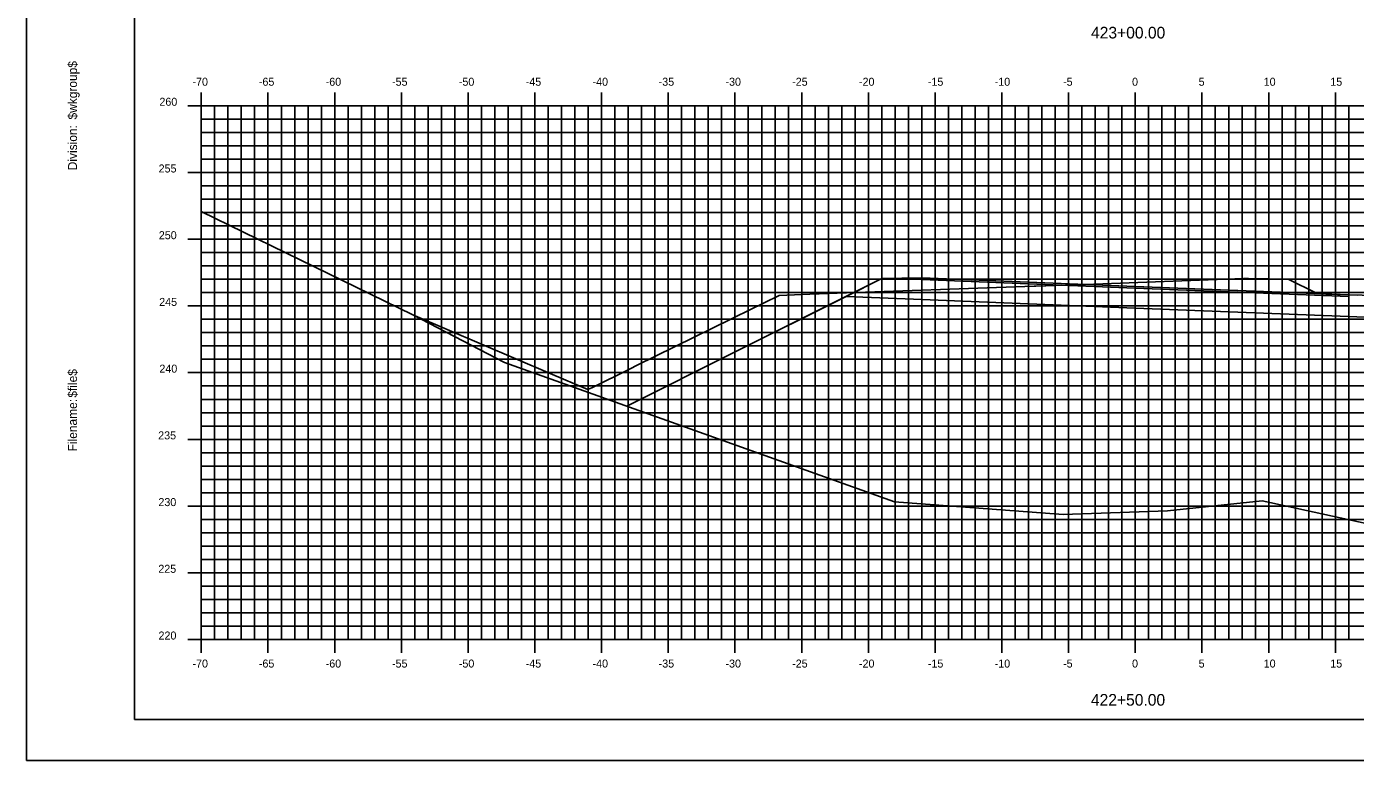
# Model space of a CAD drawing. Extents: x 1168600 to 1177589, y 610178 to 611246.
# Drawn here: x 1174437 to 1174536.6, y 610900.5 to 610955.5 of the extents above; entities that cross this region are included whole.
import ezdxf

# ---------------------------------------------------------------- set-up
doc = ezdxf.new("R2010")
doc.units = 0
for name, color, linetype in [('_Construction', 7, 'Continuous'), ('_Station Equation', 7, 'Continuous'), ('D_Roadway_Edge_TW', 7, 'Continuous'), ('D_Roadway_SubGrade', 7, 'Continuous'), ('D_Slope_Direction', 7, 'Continuous'), ('D_Text_Standard', 7, 'Continuous'), ('DIMENSIONS', 7, 'Continuous'), ('H_V ANNOTATION', 7, 'Continuous'), ('MAJOR', 7, 'Continuous'), ('MATCH LINES', 7, 'Continuous'), ('MINOR', 7, 'Continuous')]:
    doc.layers.add(name, color=color, linetype=linetype)

msp = doc.modelspace()

# ---------------------------------------------------------------- linework, layer by layer
at = {"layer": '_Construction'}
for p, q in [((1174445.124, 611008.596), (1174445.124, 610903.596)), ((1174445.124, 610903.596), (1174605.124, 610903.596))]:
    msp.add_line(p, q, dxfattribs=at)
msp.add_lwpolyline([(1174437.03, 610900.537), (1174607.03, 610900.537), (1174607.03, 611010.537), (1174437.03, 611010.537)], close=True, dxfattribs=at)
at = {"layer": '_Station Equation'}
for points in [[(1174450.124, 610941.666), (1174465.975, 610933.937), (1174472.855, 610930.361), (1174502.086, 610919.922), (1174514.727, 610918.976), (1174522.55, 610919.24), (1174529.633, 610919.983), (1174539.374, 610917.864), (1174585.624, 610936.412), (1174590.124, 610937.953)], [(1174450.124, 610941.666), (1174465.975, 610933.937), (1174476.265, 610929.542), (1174479.091, 610928.336), (1174479.111, 610928.437), (1174479.13, 610928.265), (1174479.134, 610928.391), (1174479.141, 610928.346), (1174479.389, 610928.469), (1174482.27, 610929.889), (1174482.802, 610930.151), (1174489.868, 610933.635), (1174490.063, 610933.731), (1174493.423, 610935.387), (1174496.316, 610935.491), (1174496.442, 610935.496), (1174497.085, 610935.519), (1174512.543, 610936.075), (1174512.666, 610936.079), (1174516.36, 610936.212), (1174528.227, 610936.645), (1174528.622, 610936.659), (1174531.541, 610936.592), (1174531.635, 610936.589), (1174533.668, 610935.571), (1174533.755, 610935.528), (1174533.758, 610935.526), (1174533.805, 610935.515), (1174534.418, 610935.49), (1174536.124, 610935.422), (1174536.771, 610935.409)]]:
    msp.add_lwpolyline(points, dxfattribs=at)
at = {"layer": 'D_Roadway_Edge_TW'}
msp.add_lwpolyline([(1174504.124, 610936.577), (1174504.124, 610936.702), (1174520.124, 610936.062), (1174536.124, 610935.422), (1174536.124, 610935.297), (1174520.124, 610935.937)], close=True, dxfattribs=at)
at = {"layer": 'D_Roadway_SubGrade'}
for points in [[(1174504.124, 610936.702), (1174501.124, 610936.642), (1174498.448, 610935.304), (1174504.124, 610935.077)], [(1174504.124, 610935.077), (1174504.124, 610936.577), (1174520.124, 610935.937), (1174536.124, 610935.297), (1174536.124, 610933.797), (1174520.124, 610934.437)], [(1174536.124, 610935.422), (1174539.124, 610935.362), (1174542.787, 610933.531), (1174536.124, 610933.797)]]:
    msp.add_lwpolyline(points, close=True, dxfattribs=at)
at = {"layer": 'D_Slope_Direction'}
for points in [[(1174501.124, 610936.642), (1174490.041, 610931.101)], [(1174490.041, 610931.101), (1174482.017, 610927.089)]]:
    msp.add_lwpolyline(points, dxfattribs=at)
at = {"layer": 'D_Text_Standard'}
msp.add_lwpolyline([(1174482.017, 610927.089), (1174490.041, 610931.101), (1174498.448, 610935.304), (1174501.124, 610936.642), (1174504.124, 610936.702), (1174520.124, 610936.062), (1174536.124, 610935.422), (1174539.124, 610935.362), (1174542.787, 610933.531), (1174550.207, 610929.821), (1174558.655, 610925.597)], dxfattribs=at)
at = {"layer": 'DIMENSIONS'}
msp.add_lwpolyline([(1174504.124, 610936.577), (1174504.124, 610936.577), (1174520.124, 610935.937), (1174536.124, 610935.297), (1174536.124, 610935.297), (1174520.124, 610935.937)], close=True, dxfattribs=at)
for points in [[(1174504.124, 610936.577), (1174504.124, 610936.577)], [(1174504.124, 610936.577), (1174504.124, 610936.577)], [(1174536.124, 610935.297), (1174536.124, 610935.297)], [(1174536.124, 610935.297), (1174536.124, 610935.297)]]:
    msp.add_lwpolyline(points, dxfattribs=at)
at = {"layer": 'MAJOR'}
for p, q in [((1174450.124, 610950.598), (1174450.124, 610949.596)), ((1174455.124, 610950.598), (1174455.124, 610949.596)), ((1174460.124, 610950.598), (1174460.124, 610949.596)), ((1174465.124, 610950.598), (1174465.124, 610949.596)), ((1174470.124, 610950.598), (1174470.124, 610949.596)), ((1174475.124, 610950.598), (1174475.124, 610949.596)), ((1174480.124, 610950.598), (1174480.124, 610949.596)), ((1174485.124, 610950.598), (1174485.124, 610949.596)), ((1174490.124, 610950.598), (1174490.124, 610949.596)), ((1174495.124, 610950.598), (1174495.124, 610949.596)), ((1174500.124, 610950.598), (1174500.124, 610949.596)), ((1174505.124, 610950.598), (1174505.124, 610949.596)), ((1174510.124, 610950.598), (1174510.124, 610949.596)), ((1174515.124, 610950.598), (1174515.124, 610949.596)), ((1174520.124, 610950.598), (1174520.124, 610949.596)), ((1174525.124, 610950.598), (1174525.124, 610949.596)), ((1174530.124, 610950.598), (1174530.124, 610949.596)), ((1174535.124, 610950.598), (1174535.124, 610949.596)), ((1174449.122, 610949.596), (1174450.124, 610949.596)), ((1174450.124, 610949.596), (1174590.124, 610949.596)), ((1174450.124, 610909.596), (1174450.124, 610949.596)), ((1174450.124, 610909.596), (1174450.124, 610949.596)), ((1174450.124, 610949.596), (1174590.124, 610949.596)), ((1174455.124, 610909.596), (1174455.124, 610949.596)), ((1174460.124, 610909.596), (1174460.124, 610949.596)), ((1174465.124, 610909.596), (1174465.124, 610949.596)), ((1174470.124, 610909.596), (1174470.124, 610949.596)), ((1174475.124, 610909.596), (1174475.124, 610949.596)), ((1174480.124, 610909.596), (1174480.124, 610949.596)), ((1174485.124, 610909.596), (1174485.124, 610949.596)), ((1174490.124, 610909.596), (1174490.124, 610949.596)), ((1174495.124, 610909.596), (1174495.124, 610949.596)), ((1174500.124, 610909.596), (1174500.124, 610949.596)), ((1174505.124, 610909.596), (1174505.124, 610949.596)), ((1174510.124, 610909.596), (1174510.124, 610949.596)), ((1174515.124, 610909.596), (1174515.124, 610949.596)), ((1174520.124, 610909.596), (1174520.124, 610949.596)), ((1174525.124, 610909.596), (1174525.124, 610949.596)), ((1174530.124, 610909.596), (1174530.124, 610949.596)), ((1174535.124, 610909.596), (1174535.124, 610949.596)), ((1174449.122, 610944.596), (1174450.124, 610944.596)), ((1174450.124, 610944.596), (1174590.124, 610944.596)), ((1174449.122, 610939.596), (1174450.124, 610939.596)), ((1174450.124, 610939.596), (1174590.124, 610939.596)), ((1174449.122, 610934.596), (1174450.124, 610934.596)), ((1174450.124, 610934.596), (1174590.124, 610934.596)), ((1174449.122, 610929.596), (1174450.124, 610929.596)), ((1174450.124, 610929.596), (1174590.124, 610929.596)), ((1174449.122, 610924.596), (1174450.124, 610924.596)), ((1174450.124, 610924.596), (1174590.124, 610924.596)), ((1174449.122, 610919.596), (1174450.124, 610919.596)), ((1174450.124, 610919.596), (1174590.124, 610919.596)), ((1174449.122, 610914.596), (1174450.124, 610914.596)), ((1174450.124, 610914.596), (1174590.124, 610914.596)), ((1174449.122, 610909.596), (1174450.124, 610909.596)), ((1174450.124, 610909.596), (1174590.124, 610909.596)), ((1174450.124, 610909.596), (1174590.124, 610909.596)), ((1174450.124, 610908.594), (1174450.124, 610909.596)), ((1174455.124, 610908.594), (1174455.124, 610909.596)), ((1174460.124, 610908.594), (1174460.124, 610909.596)), ((1174465.124, 610908.594), (1174465.124, 610909.596)), ((1174470.124, 610908.594), (1174470.124, 610909.596)), ((1174475.124, 610908.594), (1174475.124, 610909.596)), ((1174480.124, 610908.594), (1174480.124, 610909.596)), ((1174485.124, 610908.594), (1174485.124, 610909.596)), ((1174490.124, 610908.594), (1174490.124, 610909.596)), ((1174495.124, 610908.594), (1174495.124, 610909.596)), ((1174500.124, 610908.594), (1174500.124, 610909.596)), ((1174505.124, 610908.594), (1174505.124, 610909.596)), ((1174510.124, 610908.594), (1174510.124, 610909.596)), ((1174515.124, 610908.594), (1174515.124, 610909.596)), ((1174520.124, 610908.594), (1174520.124, 610909.596)), ((1174525.124, 610908.594), (1174525.124, 610909.596)), ((1174530.124, 610908.594), (1174530.124, 610909.596)), ((1174535.124, 610908.594), (1174535.124, 610909.596))]:
    msp.add_line(p, q, dxfattribs=at)
at = {"layer": 'MATCH LINES'}
for points in [[(1174504.124, 610936.702), (1174504.124, 610936.577)], [(1174536.124, 610935.422), (1174536.124, 610935.297)]]:
    msp.add_lwpolyline(points, dxfattribs=at)
at = {"layer": 'MINOR'}
for p, q in [((1174451.124, 610909.596), (1174451.124, 610949.596)), ((1174452.124, 610909.596), (1174452.124, 610949.596)), ((1174453.124, 610909.596), (1174453.124, 610949.596)), ((1174454.124, 610909.596), (1174454.124, 610949.596)), ((1174456.124, 610909.596), (1174456.124, 610949.596)), ((1174457.124, 610909.596), (1174457.124, 610949.596)), ((1174458.124, 610909.596), (1174458.124, 610949.596)), ((1174459.124, 610909.596), (1174459.124, 610949.596)), ((1174461.124, 610909.596), (1174461.124, 610949.596)), ((1174462.124, 610909.596), (1174462.124, 610949.596)), ((1174463.124, 610909.596), (1174463.124, 610949.596)), ((1174464.124, 610909.596), (1174464.124, 610949.596)), ((1174466.124, 610909.596), (1174466.124, 610949.596)), ((1174467.124, 610909.596), (1174467.124, 610949.596)), ((1174468.124, 610909.596), (1174468.124, 610949.596)), ((1174469.124, 610909.596), (1174469.124, 610949.596)), ((1174471.124, 610909.596), (1174471.124, 610949.596)), ((1174472.124, 610909.596), (1174472.124, 610949.596)), ((1174473.124, 610909.596), (1174473.124, 610949.596)), ((1174474.124, 610909.596), (1174474.124, 610949.596)), ((1174476.124, 610909.596), (1174476.124, 610949.596)), ((1174477.124, 610909.596), (1174477.124, 610949.596)), ((1174478.124, 610909.596), (1174478.124, 610949.596)), ((1174479.124, 610909.596), (1174479.124, 610949.596)), ((1174481.124, 610909.596), (1174481.124, 610949.596)), ((1174482.124, 610909.596), (1174482.124, 610949.596)), ((1174483.124, 610909.596), (1174483.124, 610949.596)), ((1174484.124, 610909.596), (1174484.124, 610949.596)), ((1174486.124, 610909.596), (1174486.124, 610949.596)), ((1174487.124, 610909.596), (1174487.124, 610949.596)), ((1174488.124, 610909.596), (1174488.124, 610949.596)), ((1174489.124, 610909.596), (1174489.124, 610949.596)), ((1174491.124, 610909.596), (1174491.124, 610949.596)), ((1174492.124, 610909.596), (1174492.124, 610949.596)), ((1174493.124, 610909.596), (1174493.124, 610949.596)), ((1174494.124, 610909.596), (1174494.124, 610949.596)), ((1174496.124, 610909.596), (1174496.124, 610949.596)), ((1174497.124, 610909.596), (1174497.124, 610949.596)), ((1174498.124, 610909.596), (1174498.124, 610949.596)), ((1174499.124, 610909.596), (1174499.124, 610949.596)), ((1174501.124, 610909.596), (1174501.124, 610949.596)), ((1174502.124, 610909.596), (1174502.124, 610949.596)), ((1174503.124, 610909.596), (1174503.124, 610949.596)), ((1174504.124, 610909.596), (1174504.124, 610949.596)), ((1174506.124, 610909.596), (1174506.124, 610949.596)), ((1174507.124, 610909.596), (1174507.124, 610949.596)), ((1174508.124, 610909.596), (1174508.124, 610949.596)), ((1174509.124, 610909.596), (1174509.124, 610949.596)), ((1174511.124, 610909.596), (1174511.124, 610949.596)), ((1174512.124, 610909.596), (1174512.124, 610949.596)), ((1174513.124, 610909.596), (1174513.124, 610949.596)), ((1174514.124, 610909.596), (1174514.124, 610949.596)), ((1174516.124, 610909.596), (1174516.124, 610949.596)), ((1174517.124, 610909.596), (1174517.124, 610949.596)), ((1174518.124, 610909.596), (1174518.124, 610949.596)), ((1174519.124, 610909.596), (1174519.124, 610949.596)), ((1174521.124, 610909.596), (1174521.124, 610949.596)), ((1174522.124, 610909.596), (1174522.124, 610949.596)), ((1174523.124, 610909.596), (1174523.124, 610949.596)), ((1174524.124, 610909.596), (1174524.124, 610949.596)), ((1174526.124, 610909.596), (1174526.124, 610949.596)), ((1174527.124, 610909.596), (1174527.124, 610949.596)), ((1174528.124, 610909.596), (1174528.124, 610949.596)), ((1174529.124, 610909.596), (1174529.124, 610949.596)), ((1174531.124, 610909.596), (1174531.124, 610949.596)), ((1174532.124, 610909.596), (1174532.124, 610949.596)), ((1174533.124, 610909.596), (1174533.124, 610949.596)), ((1174534.124, 610909.596), (1174534.124, 610949.596)), ((1174536.124, 610909.596), (1174536.124, 610949.596)), ((1174450.124, 610948.596), (1174590.124, 610948.596)), ((1174450.124, 610948.596), (1174451.126, 610948.596)), ((1174450.124, 610947.596), (1174590.124, 610947.596)), ((1174450.124, 610947.596), (1174451.126, 610947.596)), ((1174450.124, 610946.596), (1174590.124, 610946.596)), ((1174450.124, 610946.596), (1174451.126, 610946.596)), ((1174450.124, 610945.596), (1174590.124, 610945.596)), ((1174450.124, 610945.596), (1174451.126, 610945.596)), ((1174450.124, 610943.596), (1174590.124, 610943.596)), ((1174450.124, 610943.596), (1174451.126, 610943.596)), ((1174450.124, 610942.596), (1174590.124, 610942.596)), ((1174450.124, 610942.596), (1174451.126, 610942.596)), ((1174450.124, 610941.596), (1174590.124, 610941.596)), ((1174450.124, 610941.596), (1174451.126, 610941.596)), ((1174450.124, 610940.596), (1174590.124, 610940.596)), ((1174450.124, 610940.596), (1174451.126, 610940.596)), ((1174450.124, 610938.596), (1174590.124, 610938.596)), ((1174450.124, 610938.596), (1174451.126, 610938.596)), ((1174450.124, 610937.596), (1174590.124, 610937.596)), ((1174450.124, 610937.596), (1174451.126, 610937.596)), ((1174450.124, 610936.596), (1174590.124, 610936.596)), ((1174450.124, 610936.596), (1174451.126, 610936.596)), ((1174450.124, 610935.596), (1174590.124, 610935.596)), ((1174450.124, 610935.596), (1174451.126, 610935.596)), ((1174450.124, 610933.596), (1174590.124, 610933.596)), ((1174450.124, 610933.596), (1174451.126, 610933.596)), ((1174450.124, 610932.596), (1174590.124, 610932.596)), ((1174450.124, 610932.596), (1174451.126, 610932.596)), ((1174450.124, 610931.596), (1174590.124, 610931.596)), ((1174450.124, 610931.596), (1174451.126, 610931.596)), ((1174450.124, 610930.596), (1174590.124, 610930.596)), ((1174450.124, 610930.596), (1174451.126, 610930.596)), ((1174450.124, 610928.596), (1174590.124, 610928.596)), ((1174450.124, 610928.596), (1174451.126, 610928.596)), ((1174450.124, 610927.596), (1174590.124, 610927.596)), ((1174450.124, 610927.596), (1174451.126, 610927.596)), ((1174450.124, 610926.596), (1174590.124, 610926.596)), ((1174450.124, 610926.596), (1174451.126, 610926.596)), ((1174450.124, 610925.596), (1174590.124, 610925.596)), ((1174450.124, 610925.596), (1174451.126, 610925.596)), ((1174450.124, 610923.596), (1174590.124, 610923.596)), ((1174450.124, 610923.596), (1174451.126, 610923.596)), ((1174450.124, 610922.596), (1174590.124, 610922.596)), ((1174450.124, 610922.596), (1174451.126, 610922.596)), ((1174450.124, 610921.596), (1174590.124, 610921.596)), ((1174450.124, 610921.596), (1174451.126, 610921.596)), ((1174450.124, 610920.596), (1174590.124, 610920.596)), ((1174450.124, 610920.596), (1174451.126, 610920.596)), ((1174450.124, 610918.596), (1174590.124, 610918.596)), ((1174450.124, 610918.596), (1174451.126, 610918.596)), ((1174450.124, 610917.596), (1174590.124, 610917.596)), ((1174450.124, 610917.596), (1174451.126, 610917.596)), ((1174450.124, 610916.596), (1174590.124, 610916.596)), ((1174450.124, 610916.596), (1174451.126, 610916.596)), ((1174450.124, 610915.596), (1174590.124, 610915.596)), ((1174450.124, 610915.596), (1174451.126, 610915.596)), ((1174450.124, 610913.596), (1174590.124, 610913.596)), ((1174450.124, 610913.596), (1174451.126, 610913.596)), ((1174450.124, 610912.596), (1174590.124, 610912.596)), ((1174450.124, 610912.596), (1174451.126, 610912.596)), ((1174450.124, 610911.596), (1174590.124, 610911.596)), ((1174450.124, 610911.596), (1174451.126, 610911.596)), ((1174450.124, 610910.596), (1174590.124, 610910.596)), ((1174450.124, 610910.596), (1174451.126, 610910.596))]:
    msp.add_line(p, q, dxfattribs=at)

# ---------------------------------------------------------------- texts
at = {"layer": '_Construction'}
for s, p in [('$wkgroup$', (1174440.809, 610948.566)), ('Division:', (1174440.809, 610944.762)), ('$file$', (1174440.809, 610927.722)), ('Filename:', (1174440.809, 610923.695))]:
    msp.add_text(s, height=0.6696, rotation=90, dxfattribs=at).set_placement(p)
at = {"layer": 'H_V ANNOTATION'}
for s, height, p in [('423+00.00', 0.875, (1174516.807, 610954.639)), ('-70', 0.6, (1174449.465, 610951.096)), ('-65', 0.6, (1174454.441, 610951.096)), ('-60', 0.6, (1174459.449, 610951.096)), ('-55', 0.6, (1174464.42, 610951.096)), ('-50', 0.6, (1174469.428, 610951.096)), ('-45', 0.6, (1174474.441, 610951.096)), ('-40', 0.6, (1174479.449, 610951.096)), ('-35', 0.6, (1174484.404, 610951.096)), ('-30', 0.6, (1174489.412, 610951.096)), ('-25', 0.6, (1174494.409, 610951.096)), ('-20', 0.6, (1174499.417, 610951.096)), ('-15', 0.6, (1174504.58, 610951.096)), ('-10', 0.6, (1174509.589, 610951.096)), ('-5', 0.6, (1174514.714, 610951.096)), ('0', 0.6, (1174519.883, 610951.096)), ('5', 0.6, (1174524.875, 610951.096)), ('10', 0.6, (1174529.749, 610951.096)), ('15', 0.6, (1174534.741, 610951.096)), ('260', 0.6, (1174446.986, 610949.596)), ('255', 0.6, (1174446.927, 610944.596)), ('250', 0.6, (1174446.943, 610939.596)), ('245', 0.6, (1174446.97, 610934.596)), ('240', 0.6, (1174446.986, 610929.596)), ('235', 0.6, (1174446.895, 610924.596)), ('230', 0.6, (1174446.911, 610919.596)), ('225', 0.6, (1174446.905, 610914.596)), ('220', 0.6, (1174446.921, 610909.596)), ('-70', 0.6, (1174449.465, 610907.496)), ('-65', 0.6, (1174454.441, 610907.496)), ('-60', 0.6, (1174459.449, 610907.496)), ('-55', 0.6, (1174464.42, 610907.496)), ('-50', 0.6, (1174469.428, 610907.496)), ('-45', 0.6, (1174474.441, 610907.496)), ('-40', 0.6, (1174479.449, 610907.496)), ('-35', 0.6, (1174484.404, 610907.496)), ('-30', 0.6, (1174489.412, 610907.496)), ('-25', 0.6, (1174494.409, 610907.496)), ('-20', 0.6, (1174499.417, 610907.496)), ('-15', 0.6, (1174504.58, 610907.496)), ('-10', 0.6, (1174509.589, 610907.496)), ('-5', 0.6, (1174514.714, 610907.496)), ('0', 0.6, (1174519.883, 610907.496)), ('5', 0.6, (1174524.875, 610907.496)), ('10', 0.6, (1174529.749, 610907.496)), ('15', 0.6, (1174534.741, 610907.496)), ('422+50.00', 0.875, (1174516.799, 610904.639))]:
    msp.add_text(s, height=height, dxfattribs=at).set_placement(p)

doc.saveas('drawing.dxf')
